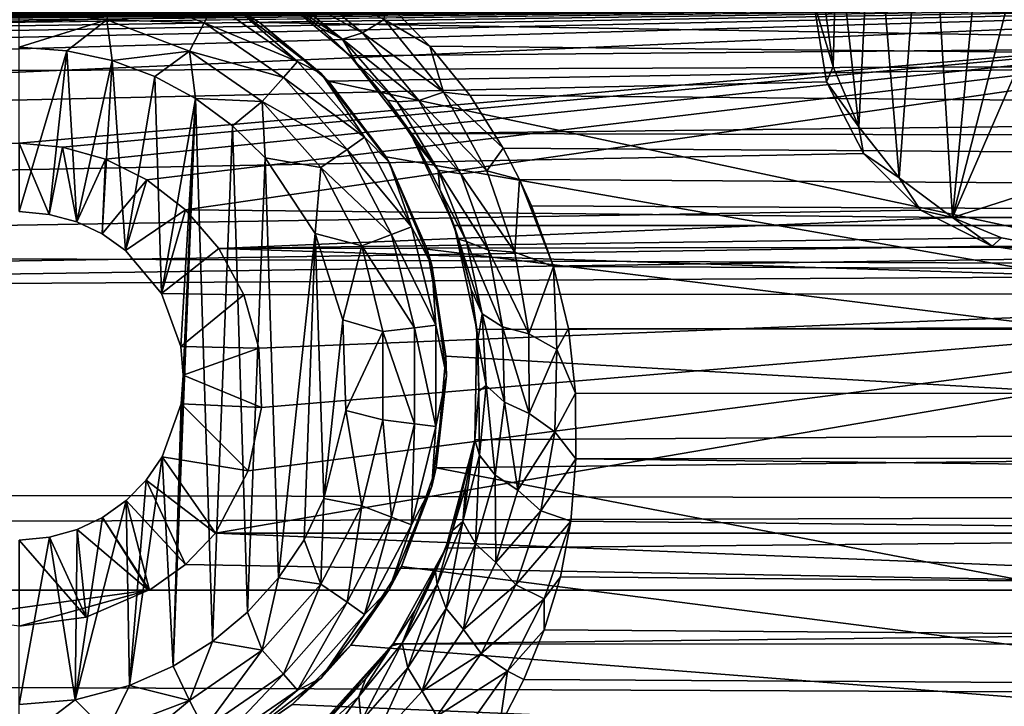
# Model space of a CAD drawing. Header units: metres. Extents: x -95 to 103, y -12 to 12.
# Tile 335 of 520: x -19.2 to -16.2, y -8.15 to -6.06. Entities that reach past the tile are written whole.
import ezdxf

# ---------------------------------------------------------------- set-up
doc = ezdxf.new("R2010")
doc.units = ezdxf.units.M
doc.layers.add('solid_P74500', color=7, linetype='CONTINUOUS')
doc.layers.add('solid_P74500_01', color=7, linetype='CONTINUOUS')

msp = doc.modelspace()

# ---------------------------------------------------------------- linework, layer by layer
at = {"layer": 'solid_P74500'}
for points in [[(92.5, -6.166949, 10.871941), (92.5, -4.414677, 11.694401), (-94.018356, -5.654152, 11.148119)], [(-13, -4.775385, -8.672122), (-13, -6.156545, -7.752867), (-19.200001, -5.84, -7.994023)], [(-11.7, -9.123637, 0.5), (-88, -5.05, 0.5), (-88, -9.123637, 0.5)], [(-11.7, -9.123637, 0.5), (-12.2, -5.05, 0.5), (-88, -5.05, 0.5)], [(-15.997067, -5.250026, -5.6), (-16.359768, -6.658078, -5.6), (-16.229259, -5.286116, -5.6)], [(-15.764919, -5.288068, -5.6), (-16.359768, -6.658078, -5.6), (-15.997067, -5.250026, -5.6)], [(-16.229259, -5.286116, -5.6), (-16.359768, -6.658078, -5.6), (-16.437452, -5.391116, -5.6)], [(-15.764919, -5.288068, -5.6), (-15.640231, -6.658078, -5.6), (-16.359768, -6.658078, -5.6)], [(-16.52219, -6.538135, -5.6), (-16.603605, -5.555614, -5.6), (-16.437452, -5.391116, -5.6)], [(-16.52219, -6.538135, -5.6), (-16.437452, -5.391116, -5.6), (-16.359768, -6.658078, -5.6)], [(-19.442997, -5.406663, -1.8), (-19.196892, -5.444916, -1.8), (-85.675003, -7.792304, -1.8)], [(-16.783161, -6, -1.8), (-85.675003, -7.792304, -1.8), (-19.196892, -5.444916, -1.8)], [(-16.644953, -6.382417, -5.6), (-16.711845, -5.764318, -5.6), (-16.603605, -5.555614, -5.6)], [(-16.644953, -6.382417, -5.6), (-16.603605, -5.555614, -5.6), (-16.52219, -6.538135, -5.6)], [(92.5, -6.166949, 10.871941), (-94.018356, -5.654152, 11.148119), (-94.018356, -7.322209, 10.130905)], [(-16.722683, -6.20001, -5.6), (-16.75, -6, -5.6), (-16.711845, -5.764318, -5.6)], [(-16.722683, -6.20001, -5.6), (-16.711845, -5.764318, -5.6), (-16.644953, -6.382417, -5.6)], [(-13, -6.156545, -7.752867), (-18.947199, -5.864826, -7.975827), (-19.200001, -5.84, -7.994023)], [(-13, -6.156545, -7.752867), (-18.701002, -5.939587, -7.92031), (-18.947199, -5.864826, -7.975827)], [(-18.370497, -5.919839, -10.976844), (-18.155634, -6.096903, -10.872837), (-18.420393, -5.953114, -10.889465)], [(-18.370497, -5.919839, -10.976844), (-18.089592, -6.056173, -10.930421), (-18.155634, -6.096903, -10.872837)], [(-13, -6.156545, -7.752867), (-18.46858, -6.065158, -7.824567), (-18.701002, -5.939587, -7.92031)], [(-18.549999, -6.014167, -11.5), (-18.701002, -5.939587, -7.92031), (-18.46858, -6.065158, -7.824567)], [(-18.420393, -5.953114, -10.889465), (-18.21582, -6.116067, -10.787738), (-18.399359, -5.991534, -10.762543)], [(-18.155634, -6.096903, -10.872837), (-18.21582, -6.116067, -10.787738), (-18.420393, -5.953114, -10.889465)], [(-18.909899, -5.963009, -11.712049), (-18.93321, -6.057589, -11.777164), (-19.200001, -6.025195, -11.777164)], [(-18.909899, -5.963009, -11.712049), (-18.636656, -6.066637, -11.712049), (-18.93321, -6.057589, -11.777164)], [(-18.60643, -6.009048, -11.614588), (-18.636656, -6.066637, -11.712049), (-18.909899, -5.963009, -11.712049)], [(-18.283047, -6.082078, -10.702792), (-18.193022, -6.167262, -9.706435), (-18.414034, -5.981413, -9.822051)], [(-18.283047, -6.082078, -10.702792), (-18.414034, -5.981413, -9.822051), (-18.399359, -5.991534, -10.762543)], [(-18.21582, -6.116067, -10.787738), (-18.283047, -6.082078, -10.702792), (-18.399359, -5.991534, -10.762543)], [(-16.74332, -6.246104, -1.8), (-85.675003, -7.792304, -1.8), (-16.783161, -6, -1.8)], [(-85.675003, -6.005424, -6.294348), (-84.199997, -6.432491, -5.857735), (-14.325, -6.005326, -6.294441)], [(-79.199997, -6.432491, -5.857735), (-14.325, -6.005326, -6.294441), (-84.199997, -6.432491, -5.857735)], [(-79.199997, -6.432491, -5.857735), (-74.199997, -6.432491, -5.857735), (-14.325, -6.005326, -6.294441)], [(-74.199997, -6.432491, -5.857735), (-69.199997, -6.432491, -5.857735), (-14.325, -6.005326, -6.294441)], [(-69.199997, -6.432491, -5.857735), (-64.199997, -6.432491, -5.857735), (-14.325, -6.005326, -6.294441)], [(-64.199997, -6.432491, -5.857735), (-59.200001, -6.432491, -5.857735), (-14.325, -6.005326, -6.294441)], [(-59.200001, -6.432491, -5.857735), (-54.200001, -6.432491, -5.857735), (-14.325, -6.005326, -6.294441)], [(-54.200001, -6.432491, -5.857735), (-49.200001, -6.432491, -5.857735), (-14.325, -6.005326, -6.294441)], [(-49.200001, -6.432491, -5.857735), (-44.200001, -6.432491, -5.857735), (-14.325, -6.005326, -6.294441)], [(-44.200001, -6.432491, -5.857735), (-39.200001, -6.432491, -5.857735), (-14.325, -6.005326, -6.294441)], [(-39.200001, -6.432491, -5.857735), (-34.200001, -6.432491, -5.857735), (-14.325, -6.005326, -6.294441)], [(-34.200001, -6.432491, -5.857735), (-29.200001, -6.432491, -5.857735), (-14.325, -6.005326, -6.294441)], [(-29.200001, -6.432491, -5.857735), (-24.200001, -6.432491, -5.857735), (-14.325, -6.005326, -6.294441)], [(-24.200001, -6.432491, -5.857735), (-19.200001, -6.432491, -5.857735), (-14.325, -6.005326, -6.294441)], [(-19.200001, -6.432491, -5.857735), (-19.068571, -6.444363, -5.844672), (-14.325, -6.005326, -6.294441)], [(-19.068571, -6.444363, -5.844672), (-18.937803, -6.480899, -5.804132), (-14.325, -6.005326, -6.294441)], [(-18.937803, -6.480899, -5.804132), (-18.811049, -6.543865, -5.733047), (-14.325, -6.005326, -6.294441)], [(-18.811049, -6.543865, -5.733047), (-18.69346, -6.634699, -5.627678), (-14.325, -6.005326, -6.294441)], [(-16.359768, -6.658078, -5.6), (-14.325, -6.005326, -6.294441), (-18.69346, -6.634699, -5.627678)], [(-18.60643, -6.009048, -11.614588), (-18.353024, -6.183962, -11.614588), (-18.636656, -6.066637, -11.712049)], [(-18.549999, -6.014167, -11.5), (-18.353024, -6.183962, -11.614588), (-18.60643, -6.009048, -11.614588)], [(-18.549999, -6.014167, -11.5), (-18.46858, -6.065158, -7.824567), (-18.280762, -6.220761, -11.5)], [(-18.549999, -6.014167, -11.5), (-18.280762, -6.220761, -11.5), (-18.353024, -6.183962, -11.614588)], [(-18.089592, -6.056173, -10.930421), (-18.084297, -6.002651, -10.964405), (-17.950081, -6.137189, -10.889669)], [(-16.722683, -6.20001, -5.6), (-16.74332, -6.246104, -1.8), (-16.783161, -6, -1.8)], [(-16.722683, -6.20001, -5.6), (-16.783161, -6, -1.8), (-16.75, -6, -5.6)], [(-16.359768, -6.658078, -5.6), (-15.640231, -6.658078, -5.6), (-14.325, -6.005326, -6.294441)], [(-19.200001, -6.025195, -11.777164), (-18.93321, -6.057589, -11.777164), (-19.200001, -6.14, -11.8)], [(-18.93321, -6.057589, -11.777164), (-19.054956, -6.15136, -11.8), (-19.200001, -6.14, -11.8)], [(-18.93321, -6.057589, -11.777164), (-18.917509, -6.180984, -11.8), (-19.054956, -6.15136, -11.8)], [(-18.93321, -6.057589, -11.777164), (-18.681925, -6.152889, -11.777164), (-18.917509, -6.180984, -11.8)], [(-18.636656, -6.066637, -11.712049), (-18.681925, -6.152889, -11.777164), (-18.93321, -6.057589, -11.777164)], [(-18.636656, -6.066637, -11.712049), (-18.396152, -6.232644, -11.712049), (-18.681925, -6.152889, -11.777164)], [(-18.353024, -6.183962, -11.614588), (-18.396152, -6.232644, -11.712049), (-18.636656, -6.066637, -11.712049)], [(-13, -6.156545, -7.752867), (-18.258484, -6.243501, -7.683014), (-18.46858, -6.065158, -7.824567)], [(-18.280762, -6.220761, -11.5), (-18.46858, -6.065158, -7.824567), (-18.258484, -6.243501, -7.683014)], [(-18.175785, -6.185545, -10.633195), (-18.193022, -6.167262, -9.706435), (-18.283047, -6.082078, -10.702792)], [(-18.21582, -6.116067, -10.787738), (-18.175785, -6.185545, -10.633195), (-18.283047, -6.082078, -10.702792)], [(-18.155634, -6.096903, -10.872837), (-18.089592, -6.056173, -10.930421), (-17.90896, -6.277187, -10.801559)], [(-17.90896, -6.277187, -10.801559), (-18.089592, -6.056173, -10.930421), (-17.950081, -6.137189, -10.889669)], [(-18.155634, -6.096903, -10.872837), (-17.983566, -6.302666, -10.745689), (-18.21582, -6.116067, -10.787738)], [(-18.155634, -6.096903, -10.872837), (-17.90896, -6.277187, -10.801559), (-17.983566, -6.302666, -10.745689)], [(-19.200001, -6.14, -11.8), (-19.054956, -6.15136, -11.8), (-19.200001, -6.64, -11.8)], [(-18.21582, -6.116067, -10.787738), (-18.049911, -6.306338, -10.663122), (-18.175785, -6.185545, -10.633195)], [(-17.983566, -6.302666, -10.745689), (-18.049911, -6.306338, -10.663122), (-18.21582, -6.116067, -10.787738)], [(-17.90896, -6.277187, -10.801559), (-17.950081, -6.137189, -10.889669), (-17.829069, -6.286698, -10.804047)], [(92.5, -7.774915, 9.787399), (92.5, -6.166949, 10.871941), (-94.018356, -7.322209, 10.130905)], [(-19.054956, -6.15136, -11.8), (-19.108688, -6.649474, -11.8), (-19.200001, -6.64, -11.8)], [(-19.054956, -6.15136, -11.8), (-19.024685, -6.672145, -11.8), (-19.108688, -6.649474, -11.8)], [(-19.054956, -6.15136, -11.8), (-18.917509, -6.180984, -11.8), (-19.024685, -6.672145, -11.8)], [(-18.681925, -6.152889, -11.777164), (-18.787128, -6.229263, -11.8), (-18.917509, -6.180984, -11.8)], [(-18.681925, -6.152889, -11.777164), (-18.663015, -6.296785, -11.8), (-18.787128, -6.229263, -11.8)], [(-18.681925, -6.152889, -11.777164), (-18.460747, -6.305556, -11.777164), (-18.663015, -6.296785, -11.8)], [(-18.396152, -6.232644, -11.712049), (-18.460747, -6.305556, -11.777164), (-18.681925, -6.152889, -11.777164)], [(-13, -6.156545, -7.752867), (-13, -7.364797, -6.615872), (-18.258484, -6.243501, -7.683014)], [(-18.078697, -6.301739, -10.552737), (-18.009584, -6.403174, -9.552453), (-18.193022, -6.167262, -9.706435)], [(-18.078697, -6.301739, -10.552737), (-18.193022, -6.167262, -9.706435), (-18.175785, -6.185545, -10.633195)], [(-18.917509, -6.180984, -11.8), (-18.947666, -6.70834, -11.8), (-19.024685, -6.672145, -11.8)], [(-18.917509, -6.180984, -11.8), (-18.876675, -6.759008, -11.8), (-18.947666, -6.70834, -11.8)], [(-18.917509, -6.180984, -11.8), (-18.787128, -6.229263, -11.8), (-18.876675, -6.759008, -11.8)], [(-18.353024, -6.183962, -11.614588), (-18.14884, -6.414437, -11.614588), (-18.396152, -6.232644, -11.712049)], [(-18.280762, -6.220761, -11.5), (-18.14884, -6.414437, -11.614588), (-18.353024, -6.183962, -11.614588)], [(-18.049911, -6.306338, -10.663122), (-18.078697, -6.301739, -10.552737), (-18.175785, -6.185545, -10.633195)], [(-16.722683, -6.20001, -5.6), (-16.644953, -6.382417, -5.6), (-16.74332, -6.246104, -1.8)], [(-18.787128, -6.229263, -11.8), (-18.767344, -6.88986, -11.8), (-18.876675, -6.759008, -11.8)], [(-18.787128, -6.229263, -11.8), (-18.663015, -6.296785, -11.8), (-18.767344, -6.88986, -11.8)], [(-18.280762, -6.220761, -11.5), (-18.258484, -6.243501, -7.683014), (-18.083481, -6.474352, -7.489511)], [(-18.280762, -6.220761, -11.5), (-18.083481, -6.474352, -7.489511), (-18.074167, -6.49, -11.5)], [(-18.280762, -6.220761, -11.5), (-18.074167, -6.49, -11.5), (-18.14884, -6.414437, -11.614588)], [(-16.74332, -6.246104, -1.8), (-16.630293, -6.464035, -1.8), (-85.675003, -7.792304, -1.8)], [(-18.396152, -6.232644, -11.712049), (-18.202366, -6.451383, -11.712049), (-18.460747, -6.305556, -11.777164)], [(-18.14884, -6.414437, -11.614588), (-18.202366, -6.451383, -11.712049), (-18.396152, -6.232644, -11.712049)], [(-13, -7.364797, -6.615872), (-18.083481, -6.474352, -7.489511), (-18.258484, -6.243501, -7.683014)], [(-16.644953, -6.382417, -5.6), (-16.630293, -6.464035, -1.8), (-16.74332, -6.246104, -1.8)], [(-17.983566, -6.302666, -10.745689), (-17.90896, -6.277187, -10.801559), (-17.776703, -6.516346, -10.65348)], [(-17.90896, -6.277187, -10.801559), (-17.829069, -6.286698, -10.804047), (-17.727142, -6.447677, -10.708756)], [(-17.776703, -6.516346, -10.65348), (-17.90896, -6.277187, -10.801559), (-17.727142, -6.447677, -10.708756)], [(-18.663015, -6.296785, -11.8), (-18.708231, -7.050595, -11.8), (-18.767344, -6.88986, -11.8)], [(-18.663015, -6.296785, -11.8), (-18.731501, -8.022584, -11.8), (-18.70072, -7.137952, -11.8)], [(-18.663015, -6.296785, -11.8), (-18.611973, -7.948541, -11.8), (-18.731501, -8.022584, -11.8)], [(-18.663015, -6.296785, -11.8), (-18.70072, -7.137952, -11.8), (-18.708231, -7.050595, -11.8)], [(-18.663015, -6.296785, -11.8), (-18.550756, -6.379436, -11.8), (-18.611973, -7.948541, -11.8)], [(-18.460747, -6.305556, -11.777164), (-18.550756, -6.379436, -11.8), (-18.663015, -6.296785, -11.8)], [(-18.460747, -6.305556, -11.777164), (-18.451893, -6.47681, -11.8), (-18.550756, -6.379436, -11.8)], [(-18.460747, -6.305556, -11.777164), (-18.282534, -6.506719, -11.777164), (-18.451893, -6.47681, -11.8)], [(-18.202366, -6.451383, -11.712049), (-18.282534, -6.506719, -11.777164), (-18.460747, -6.305556, -11.777164)], [(-17.992939, -6.430773, -10.459958), (-18.009584, -6.403174, -9.552453), (-18.078697, -6.301739, -10.552737)], [(-17.924631, -6.514085, -10.519335), (-17.992939, -6.430773, -10.459958), (-18.078697, -6.301739, -10.552737)], [(-18.049911, -6.306338, -10.663122), (-17.924631, -6.514085, -10.519335), (-18.078697, -6.301739, -10.552737)], [(-17.983566, -6.302666, -10.745689), (-17.856155, -6.526017, -10.599341), (-18.049911, -6.306338, -10.663122)], [(-17.856155, -6.526017, -10.599341), (-17.924631, -6.514085, -10.519335), (-18.049911, -6.306338, -10.663122)], [(-17.983566, -6.302666, -10.745689), (-17.776703, -6.516346, -10.65348), (-17.856155, -6.526017, -10.599341)], [(-18.550756, -6.379436, -11.8), (-18.505365, -7.859296, -11.8), (-18.611973, -7.948541, -11.8)], [(-18.550756, -6.379436, -11.8), (-18.451893, -6.47681, -11.8), (-18.505365, -7.859296, -11.8)], [(-17.919943, -6.57303, -10.353322), (-17.876772, -6.683096, -9.358751), (-18.009584, -6.403174, -9.552453)], [(-17.919943, -6.57303, -10.353322), (-18.009584, -6.403174, -9.552453), (-17.992939, -6.430773, -10.459958)], [(-16.644953, -6.382417, -5.6), (-16.52219, -6.538135, -5.6), (-16.630293, -6.464035, -1.8)], [(-19.108688, -6.649474, -11.8), (-19.068571, -6.444363, -5.844672), (-19.200001, -6.432491, -5.857735)], [(-19.200001, -6.64, -11.8), (-19.108688, -6.649474, -11.8), (-19.200001, -6.432491, -5.857735)], [(-18.14884, -6.414437, -11.614588), (-18.005747, -6.687079, -11.614588), (-18.202366, -6.451383, -11.712049)], [(-18.074167, -6.49, -11.5), (-18.005747, -6.687079, -11.614588), (-18.14884, -6.414437, -11.614588)], [(-17.924631, -6.514085, -10.519335), (-17.919943, -6.57303, -10.353322), (-17.992939, -6.430773, -10.459958)], [(-16.630293, -6.464035, -1.8), (-16.456795, -6.635807, -1.8), (-85.675003, -7.792304, -1.8)], [(-19.108688, -6.649474, -11.8), (-19.024685, -6.672145, -11.8), (-19.068571, -6.444363, -5.844672)], [(-19.024685, -6.672145, -11.8), (-18.937803, -6.480899, -5.804132), (-19.068571, -6.444363, -5.844672)], [(-18.202366, -6.451383, -11.712049), (-18.066559, -6.710143, -11.712049), (-18.282534, -6.506719, -11.777164)], [(-18.005747, -6.687079, -11.614588), (-18.066559, -6.710143, -11.712049), (-18.202366, -6.451383, -11.712049)], [(-17.776703, -6.516346, -10.65348), (-17.727142, -6.447677, -10.708756), (-17.677683, -6.543035, -10.650761)], [(-16.52219, -6.538135, -5.6), (-16.456795, -6.635807, -1.8), (-16.630293, -6.464035, -1.8)], [(-19.024685, -6.672145, -11.8), (-18.947666, -6.70834, -11.8), (-18.937803, -6.480899, -5.804132)], [(-18.947666, -6.70834, -11.8), (-18.811049, -6.543865, -5.733047), (-18.937803, -6.480899, -5.804132)], [(-18.451893, -6.47681, -11.8), (-18.411119, -7.75403, -11.8), (-18.505365, -7.859296, -11.8)], [(-18.451893, -6.47681, -11.8), (-18.298901, -6.706655, -11.8), (-18.411119, -7.75403, -11.8)], [(-18.282534, -6.506719, -11.777164), (-18.298901, -6.706655, -11.8), (-18.451893, -6.47681, -11.8)], [(-13, -7.364797, -6.615872), (-17.958427, -6.754923, -7.237473), (-18.083481, -6.474352, -7.489511)], [(-18.074167, -6.49, -11.5), (-18.083481, -6.474352, -7.489511), (-17.958427, -6.754923, -7.237473)], [(-18.074167, -6.49, -11.5), (-17.958427, -6.754923, -7.237473), (-17.944296, -6.803535, -11.5)], [(-18.074167, -6.49, -11.5), (-17.944296, -6.803535, -11.5), (-18.005747, -6.687079, -11.614588)], [(-18.282534, -6.506719, -11.777164), (-18.157639, -6.744685, -11.777164), (-18.298901, -6.706655, -11.8)], [(-18.066559, -6.710143, -11.712049), (-18.157639, -6.744685, -11.777164), (-18.282534, -6.506719, -11.777164)], [(-17.924631, -6.514085, -10.519335), (-17.839176, -6.7314, -10.35996), (-17.919943, -6.57303, -10.353322)], [(-17.772133, -6.758152, -10.437559), (-17.839176, -6.7314, -10.35996), (-17.924631, -6.514085, -10.519335)], [(-17.856155, -6.526017, -10.599341), (-17.772133, -6.758152, -10.437559), (-17.924631, -6.514085, -10.519335)], [(-17.856155, -6.526017, -10.599341), (-17.776703, -6.516346, -10.65348), (-17.691231, -6.76405, -10.490068)], [(-17.856155, -6.526017, -10.599341), (-17.691231, -6.76405, -10.490068), (-17.772133, -6.758152, -10.437559)], [(-17.691231, -6.76405, -10.490068), (-17.776703, -6.516346, -10.65348), (-17.677683, -6.543035, -10.650761)], [(-18.947666, -6.70834, -11.8), (-18.876675, -6.759008, -11.8), (-18.811049, -6.543865, -5.733047)], [(-18.876675, -6.759008, -11.8), (-18.69346, -6.634699, -5.627678), (-18.811049, -6.543865, -5.733047)], [(-17.691231, -6.76405, -10.490068), (-17.677683, -6.543035, -10.650761), (-17.573818, -6.807538, -10.483674)], [(-17.573818, -6.807538, -10.483674), (-17.677683, -6.543035, -10.650761), (-17.641397, -6.622833, -10.601325)], [(-16.52219, -6.538135, -5.6), (-16.359768, -6.658078, -5.6), (-16.456795, -6.635807, -1.8)], [(-17.863239, -6.723983, -10.236823), (-17.876772, -6.683096, -9.358751), (-17.919943, -6.57303, -10.353322)], [(-17.839176, -6.7314, -10.35996), (-17.863239, -6.723983, -10.236823), (-17.919943, -6.57303, -10.353322)], [(-16.456795, -6.635807, -1.8), (-16.239395, -6.74545, -1.8), (-85.675003, -7.792304, -1.8)], [(-18.876675, -6.759008, -11.8), (-18.767344, -6.88986, -11.8), (-18.69346, -6.634699, -5.627678)], [(-18.767344, -6.88986, -11.8), (-18.592699, -6.752329, -5.485987), (-18.69346, -6.634699, -5.627678)], [(-16.359768, -6.658078, -5.6), (-18.69346, -6.634699, -5.627678), (-18.592699, -6.752329, -5.485987)], [(-16.456795, -6.635807, -1.8), (-16.359768, -6.658078, -5.6), (-16.239395, -6.74545, -1.8)], [(-16.21121, -6.720074, -5.52545), (-16.359768, -6.658078, -5.6), (-18.592699, -6.752329, -5.485987)], [(-16.239395, -6.74545, -1.8), (-16.359768, -6.658078, -5.6), (-16.21121, -6.720074, -5.52545)], [(-18.298901, -6.706655, -11.8), (-18.33312, -7.638491, -11.8), (-18.411119, -7.75403, -11.8)], [(-18.298901, -6.706655, -11.8), (-18.272678, -7.51358, -11.8), (-18.33312, -7.638491, -11.8)], [(-18.298901, -6.706655, -11.8), (-18.214642, -6.969674, -11.8), (-18.272678, -7.51358, -11.8)], [(-18.157639, -6.744685, -11.777164), (-18.214642, -6.969674, -11.8), (-18.298901, -6.706655, -11.8)], [(-18.066559, -6.710143, -11.712049), (-17.996624, -6.993884, -11.712049), (-18.157639, -6.744685, -11.777164)], [(-18.005747, -6.687079, -11.614588), (-17.932058, -6.986044, -11.614588), (-18.066559, -6.710143, -11.712049)], [(-17.932058, -6.986044, -11.614588), (-17.996624, -6.993884, -11.712049), (-18.066559, -6.710143, -11.712049)], [(-17.944296, -6.803535, -11.5), (-17.932058, -6.986044, -11.614588), (-18.005747, -6.687079, -11.614588)], [(-17.824823, -6.877528, -10.115145), (-17.807261, -6.998838, -9.125035), (-17.876772, -6.683096, -9.358751)], [(-17.824823, -6.877528, -10.115145), (-17.876772, -6.683096, -9.358751), (-17.863239, -6.723983, -10.236823)], [(-16.060644, -6.748374, -5.490852), (-16.21121, -6.720074, -5.52545), (-18.592699, -6.752329, -5.485987)], [(-17.791502, -6.951386, -10.188494), (-17.824823, -6.877528, -10.115145), (-17.863239, -6.723983, -10.236823)], [(-17.839176, -6.7314, -10.35996), (-17.791502, -6.951386, -10.188494), (-17.863239, -6.723983, -10.236823)], [(-17.728838, -6.991468, -10.263994), (-17.791502, -6.951386, -10.188494), (-17.839176, -6.7314, -10.35996)], [(-17.772133, -6.758152, -10.437559), (-17.728838, -6.991468, -10.263994), (-17.839176, -6.7314, -10.35996)], [(-16.239395, -6.74545, -1.8), (-16.21121, -6.720074, -5.52545), (-16.060644, -6.748374, -5.490852)], [(-16.239395, -6.74545, -1.8), (-15.996938, -6.783135, -1.8), (-85.675003, -7.792304, -1.8)], [(-18.767344, -6.88986, -11.8), (-18.516211, -6.893729, -5.307212), (-18.592699, -6.752329, -5.485987)], [(-16.060644, -6.748374, -5.490852), (-18.592699, -6.752329, -5.485987), (-14.325, -6.889007, -5.312863)], [(-18.592699, -6.752329, -5.485987), (-18.516211, -6.893729, -5.307212), (-14.325, -6.889007, -5.312863)], [(-18.157639, -6.744685, -11.777164), (-18.093323, -7.005625, -11.777164), (-18.214642, -6.969674, -11.8)], [(-17.996624, -6.993884, -11.712049), (-18.093323, -7.005625, -11.777164), (-18.157639, -6.744685, -11.777164)], [(-13, -7.364797, -6.615872), (-17.901663, -7.079847, -6.919954), (-17.958427, -6.754923, -7.237473)], [(-17.944296, -6.803535, -11.5), (-17.958427, -6.754923, -7.237473), (-17.901663, -7.079847, -6.919954)], [(-17.772133, -6.758152, -10.437559), (-17.691231, -6.76405, -10.490068), (-17.649437, -7.01205, -10.315083)], [(-17.772133, -6.758152, -10.437559), (-17.649437, -7.01205, -10.315083), (-17.728838, -6.991468, -10.263994)], [(-17.649437, -7.01205, -10.315083), (-17.691231, -6.76405, -10.490068), (-17.573818, -6.807538, -10.483674)], [(-16.239395, -6.74545, -1.8), (-16.060644, -6.748374, -5.490852), (-15.996938, -6.783135, -1.8)], [(-15.996938, -6.783135, -1.8), (-14.325, -7.792304, -1.8), (-85.675003, -7.792304, -1.8)], [(-17.944296, -6.803535, -11.5), (-17.901663, -7.079847, -6.919954), (-17.9, -7.14, -11.5)], [(-17.944296, -6.803535, -11.5), (-17.9, -7.14, -11.5), (-17.932058, -6.986044, -11.614588)], [(-17.649437, -7.01205, -10.315083), (-17.573818, -6.807538, -10.483674), (-17.563505, -7.059977, -10.311169)], [(-17.563505, -7.059977, -10.311169), (-17.573818, -6.807538, -10.483674), (-17.528345, -6.995755, -10.359026)], [(-18.767344, -6.88986, -11.8), (-18.708231, -7.050595, -11.8), (-18.516211, -6.893729, -5.307212)], [(-14.325, -6.889007, -5.312863), (-18.603058, -7.619055, -4.2), (-14.325, -7.619055, -4.2)], [(-18.503441, -7.428859, -4.52792), (-18.603058, -7.619055, -4.2), (-14.325, -6.889007, -5.312863)], [(-18.516211, -6.893729, -5.307212), (-18.470367, -7.055848, -5.089697), (-14.325, -6.889007, -5.312863)], [(-18.462757, -7.236759, -4.829008), (-18.503441, -7.428859, -4.52792), (-14.325, -6.889007, -5.312863)], [(-18.470367, -7.055848, -5.089697), (-18.462757, -7.236759, -4.829008), (-14.325, -6.889007, -5.312863)], [(-17.804144, -7.032359, -9.98555), (-17.807261, -6.998838, -9.125035), (-17.824823, -6.877528, -10.115145)], [(-17.791502, -6.951386, -10.188494), (-17.804144, -7.032359, -9.98555), (-17.824823, -6.877528, -10.115145)], [(-18.708231, -7.050595, -11.8), (-18.470367, -7.055848, -5.089697), (-18.516211, -6.893729, -5.307212)], [(-18.214642, -6.969674, -11.8), (-18.205721, -7.245715, -11.8), (-18.272678, -7.51358, -11.8)], [(-18.093323, -7.005625, -11.777164), (-18.205721, -7.245715, -11.8), (-18.214642, -6.969674, -11.8)], [(-17.791502, -6.951386, -10.188494), (-17.779131, -7.169089, -10.008069), (-17.804144, -7.032359, -9.98555)], [(-17.723185, -7.220601, -10.081889), (-17.779131, -7.169089, -10.008069), (-17.791502, -6.951386, -10.188494)], [(-17.728838, -6.991468, -10.263994), (-17.723185, -7.220601, -10.081889), (-17.791502, -6.951386, -10.188494)], [(-18.093323, -7.005625, -11.777164), (-18.093323, -7.274375, -11.777164), (-18.205721, -7.245715, -11.8)], [(-17.996624, -6.993884, -11.712049), (-17.996624, -7.286117, -11.712049), (-18.093323, -7.005625, -11.777164)], [(-17.996624, -7.286117, -11.712049), (-18.093323, -7.274375, -11.777164), (-18.093323, -7.005625, -11.777164)], [(-17.932058, -6.986044, -11.614588), (-17.932058, -7.293956, -11.614588), (-17.996624, -6.993884, -11.712049)], [(-17.932058, -7.293956, -11.614588), (-17.996624, -7.286117, -11.712049), (-17.996624, -6.993884, -11.712049)], [(-17.9, -7.14, -11.5), (-17.932058, -7.293956, -11.614588), (-17.932058, -6.986044, -11.614588)], [(-17.800766, -7.186298, -9.850593), (-17.813648, -7.334234, -8.857709), (-17.807261, -6.998838, -9.125035)], [(-17.800766, -7.186298, -9.850593), (-17.807261, -6.998838, -9.125035), (-17.804144, -7.032359, -9.98555)], [(-17.728838, -6.991468, -10.263994), (-17.649437, -7.01205, -10.315083), (-17.647764, -7.254578, -10.131841)], [(-17.728838, -6.991468, -10.263994), (-17.647764, -7.254578, -10.131841), (-17.723185, -7.220601, -10.081889)], [(-17.563505, -7.059977, -10.311169), (-17.528345, -6.995755, -10.359026), (-17.50672, -7.193116, -10.222968)], [(-17.779131, -7.169089, -10.008069), (-17.800766, -7.186298, -9.850593), (-17.804144, -7.032359, -9.98555)], [(-17.647764, -7.254578, -10.131841), (-17.649437, -7.01205, -10.315083), (-17.563505, -7.059977, -10.311169)], [(-18.708231, -7.050595, -11.8), (-18.70072, -7.137952, -11.8), (-18.470367, -7.055848, -5.089697)], [(-18.70072, -7.137952, -11.8), (-18.462757, -7.236759, -4.829008), (-18.470367, -7.055848, -5.089697)], [(-17.647764, -7.254578, -10.131841), (-17.563505, -7.059977, -10.311169), (-17.569752, -7.310497, -10.129162)], [(-17.569752, -7.310497, -10.129162), (-17.563505, -7.059977, -10.311169), (-17.50672, -7.193116, -10.222968)], [(-13, -7.364797, -6.615872), (-17.930643, -7.419484, -6.554484), (-17.901663, -7.079847, -6.919954)], [(-17.9, -7.14, -11.5), (-17.901663, -7.079847, -6.919954), (-17.930643, -7.419484, -6.554484)], [(-18.731501, -8.022584, -11.8), (-18.707512, -7.225389, -11.8), (-18.70072, -7.137952, -11.8)], [(-18.70072, -7.137952, -11.8), (-18.707512, -7.225389, -11.8), (-18.462757, -7.236759, -4.829008)], [(-17.9, -7.14, -11.5), (-17.930643, -7.419484, -6.554484), (-17.944296, -7.476465, -11.5)], [(-17.9, -7.14, -11.5), (-17.944296, -7.476465, -11.5), (-17.932058, -7.293956, -11.614588)], [(-17.813675, -7.335206, -9.716931), (-17.813648, -7.334234, -8.857709), (-17.800766, -7.186298, -9.850593)], [(-17.799307, -7.380833, -9.821578), (-17.813675, -7.335206, -9.716931), (-17.800766, -7.186298, -9.850593)], [(-17.779131, -7.169089, -10.008069), (-17.799307, -7.380833, -9.821578), (-17.800766, -7.186298, -9.850593)], [(-17.751802, -7.441659, -9.894217), (-17.799307, -7.380833, -9.821578), (-17.779131, -7.169089, -10.008069)], [(-17.723185, -7.220601, -10.081889), (-17.751802, -7.441659, -9.894217), (-17.779131, -7.169089, -10.008069)], [(-17.723185, -7.220601, -10.081889), (-17.682379, -7.487505, -9.943369), (-17.751802, -7.441659, -9.894217)], [(-17.723185, -7.220601, -10.081889), (-17.647764, -7.254578, -10.131841), (-17.682379, -7.487505, -9.943369)], [(-17.569752, -7.310497, -10.129162), (-17.50672, -7.193116, -10.222968), (-17.505617, -7.392566, -10.079681)], [(-18.707512, -7.225389, -11.8), (-18.765335, -7.386765, -11.8), (-18.503441, -7.428859, -4.52792)], [(-18.731501, -8.022584, -11.8), (-18.765335, -7.386765, -11.8), (-18.707512, -7.225389, -11.8)], [(-18.707512, -7.225389, -11.8), (-18.503441, -7.428859, -4.52792), (-18.462757, -7.236759, -4.829008)], [(-18.157639, -7.535316, -11.777164), (-18.272678, -7.51358, -11.8), (-18.205721, -7.245715, -11.8)], [(-18.093323, -7.274375, -11.777164), (-18.157639, -7.535316, -11.777164), (-18.205721, -7.245715, -11.8)], [(-18.066559, -7.569858, -11.712049), (-18.157639, -7.535316, -11.777164), (-18.093323, -7.274375, -11.777164)], [(-17.996624, -7.286117, -11.712049), (-18.066559, -7.569858, -11.712049), (-18.093323, -7.274375, -11.777164)], [(-17.682379, -7.487505, -9.943369), (-17.647764, -7.254578, -10.131841), (-17.569752, -7.310497, -10.129162)], [(-18.005747, -7.59292, -11.614588), (-18.066559, -7.569858, -11.712049), (-17.996624, -7.286117, -11.712049)], [(-17.932058, -7.293956, -11.614588), (-18.005747, -7.59292, -11.614588), (-17.996624, -7.286117, -11.712049)], [(-17.944296, -7.476465, -11.5), (-18.005747, -7.59292, -11.614588), (-17.932058, -7.293956, -11.614588)], [(-17.682379, -7.487505, -9.943369), (-17.569752, -7.310497, -10.129162), (-17.61249, -7.550188, -9.942719)], [(-17.61249, -7.550188, -9.942719), (-17.569752, -7.310497, -10.129162), (-17.505617, -7.392566, -10.079681)], [(92.5, -7.774915, 9.787399), (-94.018356, -7.322209, 10.130905), (-94.018356, -8.811388, 8.866197)], [(-17.881287, -7.610103, -9.453986), (-17.901981, -7.664145, -8.573849), (-17.813648, -7.334234, -8.857709)], [(-17.881287, -7.610103, -9.453986), (-17.813648, -7.334234, -8.857709), (-17.841045, -7.476516, -9.58516)], [(-17.849625, -7.583471, -9.631876), (-17.841045, -7.476516, -9.58516), (-17.813675, -7.335206, -9.716931)], [(-17.799307, -7.380833, -9.821578), (-17.849625, -7.583471, -9.631876), (-17.813675, -7.335206, -9.716931)], [(-17.841045, -7.476516, -9.58516), (-17.813648, -7.334234, -8.857709), (-17.813675, -7.335206, -9.716931)], [(-13, -7.364797, -6.615872), (-13, -8.366207, -5.293069), (-17.930643, -7.419484, -6.554484)], [(-18.864315, -8.081974, -11.8), (-18.813555, -7.457164, -11.8), (-18.765335, -7.386765, -11.8)], [(-18.731501, -8.022584, -11.8), (-18.864315, -8.081974, -11.8), (-18.765335, -7.386765, -11.8)], [(-18.765335, -7.386765, -11.8), (-18.813555, -7.457164, -11.8), (-18.603058, -7.619055, -4.2)], [(-18.765335, -7.386765, -11.8), (-18.603058, -7.619055, -4.2), (-18.503441, -7.428859, -4.52792)], [(-17.811712, -7.65134, -9.703913), (-17.849625, -7.583471, -9.631876), (-17.799307, -7.380833, -9.821578)], [(-17.751802, -7.441659, -9.894217), (-17.811712, -7.65134, -9.703913), (-17.799307, -7.380833, -9.821578)], [(-17.61249, -7.550188, -9.942719), (-17.505617, -7.392566, -10.079681), (-17.52124, -7.581886, -9.938058)], [(-18.036322, -7.719775, -6.19799), (-17.930643, -7.419484, -6.554484), (-13, -8.366207, -5.293069)], [(-17.944296, -7.476465, -11.5), (-17.930643, -7.419484, -6.554484), (-18.036322, -7.719775, -6.19799)], [(-18.813555, -7.457164, -11.8), (-18.874678, -7.519121, -11.8), (-18.693855, -7.714148, -4.2)], [(-18.864315, -8.081974, -11.8), (-18.874678, -7.519121, -11.8), (-18.813555, -7.457164, -11.8)], [(-18.813555, -7.457164, -11.8), (-18.693855, -7.714148, -4.2), (-18.603058, -7.619055, -4.2)], [(-17.751802, -7.441659, -9.894217), (-17.749861, -7.707339, -9.752658), (-17.811712, -7.65134, -9.703913)], [(-17.751802, -7.441659, -9.894217), (-17.682379, -7.487505, -9.943369), (-17.749861, -7.707339, -9.752658)], [(-17.944296, -7.476465, -11.5), (-18.036322, -7.719775, -6.19799), (-18.074167, -7.79, -11.5)], [(-17.944296, -7.476465, -11.5), (-18.074167, -7.79, -11.5), (-18.005747, -7.59292, -11.614588)], [(-17.849625, -7.583471, -9.631876), (-17.881287, -7.610103, -9.453986), (-17.841045, -7.476516, -9.58516)], [(-17.749861, -7.707339, -9.752658), (-17.682379, -7.487505, -9.943369), (-17.61249, -7.550188, -9.942719)], [(-19.029669, -8.125382, -11.8), (-18.946199, -7.570744, -11.8), (-18.874678, -7.519121, -11.8)], [(-18.864315, -8.081974, -11.8), (-19.029669, -8.125382, -11.8), (-18.874678, -7.519121, -11.8)], [(-18.874678, -7.519121, -11.8), (-18.946199, -7.570744, -11.8), (-18.802942, -7.792304, -4.2)], [(-18.874678, -7.519121, -11.8), (-18.802942, -7.792304, -4.2), (-18.693855, -7.714148, -4.2)], [(-18.282534, -7.773282, -11.777164), (-18.33312, -7.638491, -11.8), (-18.272678, -7.51358, -11.8)], [(-18.157639, -7.535316, -11.777164), (-18.282534, -7.773282, -11.777164), (-18.272678, -7.51358, -11.8)], [(-18.202366, -7.828617, -11.712049), (-18.282534, -7.773282, -11.777164), (-18.157639, -7.535316, -11.777164)], [(-18.066559, -7.569858, -11.712049), (-18.202366, -7.828617, -11.712049), (-18.157639, -7.535316, -11.777164)], [(-17.749861, -7.707339, -9.752658), (-17.61249, -7.550188, -9.942719), (-17.688335, -7.775744, -9.754708)], [(-17.688335, -7.775744, -9.754708), (-17.61249, -7.550188, -9.942719), (-17.52124, -7.581886, -9.938058)], [(-19.029669, -8.125382, -11.8), (-19.023687, -7.607516, -11.8), (-18.946199, -7.570744, -11.8)], [(-18.946199, -7.570744, -11.8), (-19.023687, -7.607516, -11.8), (-18.806299, -7.792304, -4.3)], [(-18.946199, -7.570744, -11.8), (-18.806299, -7.792304, -4.3), (-18.802942, -7.792304, -4.2)], [(-18.14884, -7.865563, -11.614588), (-18.202366, -7.828617, -11.712049), (-18.066559, -7.569858, -11.712049)], [(-18.005747, -7.59292, -11.614588), (-18.14884, -7.865563, -11.614588), (-18.066559, -7.569858, -11.712049)], [(-18.99567, -7.873975, -4.3), (-19.023687, -7.607516, -11.8), (-19.108171, -7.630482, -11.8)], [(-19.029669, -8.125382, -11.8), (-19.108171, -7.630482, -11.8), (-19.023687, -7.607516, -11.8)], [(-18.99567, -7.873975, -4.3), (-18.806299, -7.792304, -4.3), (-19.023687, -7.607516, -11.8)], [(-18.074167, -7.79, -11.5), (-18.14884, -7.865563, -11.614588), (-18.005747, -7.59292, -11.614588)], [(-17.93313, -7.735852, -9.327235), (-17.901981, -7.664145, -8.573849), (-17.881287, -7.610103, -9.453986)], [(-17.928406, -7.774872, -9.441754), (-17.93313, -7.735852, -9.327235), (-17.881287, -7.610103, -9.453986)], [(-17.849625, -7.583471, -9.631876), (-17.928406, -7.774872, -9.441754), (-17.881287, -7.610103, -9.453986)], [(-17.900726, -7.847462, -9.513848), (-17.928406, -7.774872, -9.441754), (-17.849625, -7.583471, -9.631876)], [(-17.811712, -7.65134, -9.703913), (-17.900726, -7.847462, -9.513848), (-17.849625, -7.583471, -9.631876)], [(-17.688335, -7.775744, -9.754708), (-17.52124, -7.581886, -9.938058), (-17.601965, -7.818579, -9.751169)], [(-17.601965, -7.818579, -9.751169), (-17.52124, -7.581886, -9.938058), (-17.55304, -7.75146, -9.806369)], [(-18.99567, -7.873975, -4.3), (-19.108171, -7.630482, -11.8), (-19.200001, -7.64, -11.8)], [(-19.200001, -8.14, -11.8), (-19.200001, -7.64, -11.8), (-19.108171, -7.630482, -11.8)], [(-19.029669, -8.125382, -11.8), (-19.200001, -8.14, -11.8), (-19.108171, -7.630482, -11.8)], [(-18.99567, -7.873975, -4.3), (-19.200001, -7.64, -11.8), (-19.200001, -7.901906, -4.3)], [(-18.603058, -7.619055, -4.2), (-18.693855, -7.714148, -4.2), (-14.325, -7.792304, -4.2)], [(-18.603058, -7.619055, -4.2), (-14.325, -7.792304, -4.2), (-14.325, -7.619055, -4.2)], [(-18.282534, -7.773282, -11.777164), (-18.411119, -7.75403, -11.8), (-18.33312, -7.638491, -11.8)], [(-17.995277, -7.853193, -9.206408), (-18.061813, -7.955187, -8.304517), (-17.901981, -7.664145, -8.573849)], [(-17.995277, -7.853193, -9.206408), (-17.901981, -7.664145, -8.573849), (-17.93313, -7.735852, -9.327235)], [(-17.811712, -7.65134, -9.703913), (-17.847647, -7.911808, -9.562632), (-17.900726, -7.847462, -9.513848)], [(-17.811712, -7.65134, -9.703913), (-17.749861, -7.707339, -9.752658), (-17.847647, -7.911808, -9.562632)], [(-18.693855, -7.714148, -4.2), (-18.802942, -7.792304, -4.2), (-14.325, -7.792304, -4.2)], [(-18.190538, -7.959395, -5.887106), (-18.036322, -7.719775, -6.19799), (-13, -8.366207, -5.293069)], [(-18.074167, -7.79, -11.5), (-18.036322, -7.719775, -6.19799), (-18.190538, -7.959395, -5.887106)], [(-17.847647, -7.911808, -9.562632), (-17.749861, -7.707339, -9.752658), (-17.688335, -7.775744, -9.754708)], [(-18.460747, -7.974443, -11.777164), (-18.505365, -7.859296, -11.8), (-18.411119, -7.75403, -11.8)], [(-18.282534, -7.773282, -11.777164), (-18.460747, -7.974443, -11.777164), (-18.411119, -7.75403, -11.8)], [(-18.034235, -7.95298, -9.254184), (-17.995277, -7.853193, -9.206408), (-17.93313, -7.735852, -9.327235)], [(-17.928406, -7.774872, -9.441754), (-18.034235, -7.95298, -9.254184), (-17.93313, -7.735852, -9.327235)], [(-17.601965, -7.818579, -9.751169), (-17.55304, -7.75146, -9.806369), (-17.602083, -7.912514, -9.676887)], [(92.5, -9.19602, 8.466393), (92.5, -7.774915, 9.787399), (-94.018356, -8.811388, 8.866197)], [(-18.396152, -8.047357, -11.712049), (-18.460747, -7.974443, -11.777164), (-18.282534, -7.773282, -11.777164)], [(-18.202366, -7.828617, -11.712049), (-18.396152, -8.047357, -11.712049), (-18.282534, -7.773282, -11.777164)], [(-18.074167, -7.79, -11.5), (-18.190538, -7.959395, -5.887106), (-18.280762, -8.059238, -11.5)], [(-18.074167, -7.79, -11.5), (-18.280762, -8.059238, -11.5), (-18.14884, -7.865563, -11.614588)], [(-18.016909, -8.027936, -9.32708), (-18.034235, -7.95298, -9.254184), (-17.928406, -7.774872, -9.441754)], [(-17.900726, -7.847462, -9.513848), (-18.016909, -8.027936, -9.32708), (-17.928406, -7.774872, -9.441754)], [(-17.847647, -7.911808, -9.562632), (-17.688335, -7.775744, -9.754708), (-17.794668, -7.984962, -9.567945)], [(-17.794668, -7.984962, -9.567945), (-17.688335, -7.775744, -9.754708), (-17.601965, -7.818579, -9.751169)], [(-85.675003, -7.792304, -4.2), (-14.325, -7.792304, -1.8), (-84.597061, -7.792304, -4.2)], [(-85.675003, -7.792304, -4.2), (-85.675003, -7.792304, -1.8), (-14.325, -7.792304, -1.8)], [(-14.325, -7.792304, -1.8), (-83.80294, -7.792304, -4.2), (-84.597061, -7.792304, -4.2)], [(-79.597061, -7.792304, -4.2), (-83.80294, -7.792304, -4.2), (-14.325, -7.792304, -1.8)], [(-78.80294, -7.792304, -4.2), (-79.597061, -7.792304, -4.2), (-14.325, -7.792304, -1.8)], [(-74.597061, -7.792304, -4.2), (-78.80294, -7.792304, -4.2), (-14.325, -7.792304, -1.8)], [(-73.80294, -7.792304, -4.2), (-74.597061, -7.792304, -4.2), (-14.325, -7.792304, -1.8)], [(-69.597061, -7.792304, -4.2), (-73.80294, -7.792304, -4.2), (-14.325, -7.792304, -1.8)], [(-68.80294, -7.792304, -4.2), (-69.597061, -7.792304, -4.2), (-14.325, -7.792304, -1.8)], [(-64.597061, -7.792304, -4.2), (-68.80294, -7.792304, -4.2), (-14.325, -7.792304, -1.8)], [(-63.80294, -7.792304, -4.2), (-64.597061, -7.792304, -4.2), (-14.325, -7.792304, -1.8)], [(-59.597057, -7.792304, -4.2), (-63.80294, -7.792304, -4.2), (-14.325, -7.792304, -1.8)], [(-58.80294, -7.792304, -4.2), (-59.597057, -7.792304, -4.2), (-14.325, -7.792304, -1.8)], [(-54.597057, -7.792304, -4.2), (-58.80294, -7.792304, -4.2), (-14.325, -7.792304, -1.8)], [(-53.80294, -7.792304, -4.2), (-54.597057, -7.792304, -4.2), (-14.325, -7.792304, -1.8)], [(-49.597057, -7.792304, -4.2), (-53.80294, -7.792304, -4.2), (-14.325, -7.792304, -1.8)], [(-48.80294, -7.792304, -4.2), (-49.597057, -7.792304, -4.2), (-14.325, -7.792304, -1.8)], [(-44.597057, -7.792304, -4.2), (-48.80294, -7.792304, -4.2), (-14.325, -7.792304, -1.8)], [(-43.80294, -7.792304, -4.2), (-44.597057, -7.792304, -4.2), (-14.325, -7.792304, -1.8)], [(-39.597057, -7.792304, -4.2), (-43.80294, -7.792304, -4.2), (-14.325, -7.792304, -1.8)], [(-38.80294, -7.792304, -4.2), (-39.597057, -7.792304, -4.2), (-14.325, -7.792304, -1.8)], [(-34.597057, -7.792304, -4.2), (-38.80294, -7.792304, -4.2), (-14.325, -7.792304, -1.8)], [(-33.80294, -7.792304, -4.2), (-34.597057, -7.792304, -4.2), (-14.325, -7.792304, -1.8)], [(-29.597059, -7.792304, -4.2), (-33.80294, -7.792304, -4.2), (-14.325, -7.792304, -1.8)], [(-29.5937, -7.792304, -4.3), (-29.597059, -7.792304, -4.2), (-14.325, -7.792304, -1.8)], [(-28.802942, -7.792304, -4.2), (-29.5937, -7.792304, -4.3), (-14.325, -7.792304, -1.8)], [(-24.597059, -7.792304, -4.2), (-28.802942, -7.792304, -4.2), (-14.325, -7.792304, -1.8)], [(-24.5937, -7.792304, -4.3), (-24.597059, -7.792304, -4.2), (-14.325, -7.792304, -1.8)], [(-23.802942, -7.792304, -4.2), (-24.5937, -7.792304, -4.3), (-14.325, -7.792304, -1.8)], [(-19.597059, -7.792304, -4.2), (-23.802942, -7.792304, -4.2), (-14.325, -7.792304, -1.8)], [(-19.5937, -7.792304, -4.3), (-19.597059, -7.792304, -4.2), (-14.325, -7.792304, -1.8)], [(-19.5937, -7.792304, -4.3), (-14.325, -7.792304, -1.8), (-18.802942, -7.792304, -4.2)], [(-18.806299, -7.792304, -4.3), (-19.5937, -7.792304, -4.3), (-18.802942, -7.792304, -4.2)], [(-19.404331, -7.873975, -4.3), (-19.5937, -7.792304, -4.3), (-18.806299, -7.792304, -4.3)], [(-19.404331, -7.873975, -4.3), (-18.806299, -7.792304, -4.3), (-19.200001, -7.901906, -4.3)], [(-18.99567, -7.873975, -4.3), (-19.200001, -7.901906, -4.3), (-18.806299, -7.792304, -4.3)], [(-14.325, -7.792304, -1.8), (-14.325, -7.792304, -4.2), (-18.802942, -7.792304, -4.2)], [(-17.794668, -7.984962, -9.567945), (-17.601965, -7.818579, -9.751169), (-17.714483, -8.038312, -9.565677)], [(-17.714483, -8.038312, -9.565677), (-17.601965, -7.818579, -9.751169), (-17.602083, -7.912514, -9.676887)], [(-18.353024, -8.096038, -11.614588), (-18.396152, -8.047357, -11.712049), (-18.202366, -7.828617, -11.712049)], [(-18.14884, -7.865563, -11.614588), (-18.353024, -8.096038, -11.614588), (-18.202366, -7.828617, -11.712049)], [(-17.900726, -7.847462, -9.513848), (-17.973431, -8.098743, -9.376405), (-18.016909, -8.027936, -9.32708)], [(-17.900726, -7.847462, -9.513848), (-17.847647, -7.911808, -9.562632), (-17.973431, -8.098743, -9.376405)], [(-18.460747, -7.974443, -11.777164), (-18.611973, -7.948541, -11.8), (-18.505365, -7.859296, -11.8)], [(-18.280762, -8.059238, -11.5), (-18.353024, -8.096038, -11.614588), (-18.14884, -7.865563, -11.614588)], [(-18.066139, -7.961195, -9.089931), (-18.061813, -7.955187, -8.304517), (-17.995277, -7.853193, -9.206408)], [(-18.034235, -7.95298, -9.254184), (-18.066139, -7.961195, -9.089931), (-17.995277, -7.853193, -9.206408)], [(-17.973431, -8.098743, -9.376405), (-17.847647, -7.911808, -9.562632), (-17.794668, -7.984962, -9.567945)], [(-17.714483, -8.038312, -9.565677), (-17.602083, -7.912514, -9.676887), (-17.664406, -8.064126, -9.550909)], [(-18.681925, -8.12711, -11.777164), (-18.731501, -8.022584, -11.8), (-18.611973, -7.948541, -11.8)], [(-18.460747, -7.974443, -11.777164), (-18.681925, -8.12711, -11.777164), (-18.611973, -7.948541, -11.8)], [(-18.36883, -8.13967, -5.635226), (-18.190538, -7.959395, -5.887106), (-13, -8.366207, -5.293069)], [(-18.280762, -8.059238, -11.5), (-18.190538, -7.959395, -5.887106), (-18.36883, -8.13967, -5.635226)], [(-18.230818, -8.15029, -8.879544), (-18.269949, -8.186581, -8.076503), (-18.061813, -7.955187, -8.304517)], [(-18.230818, -8.15029, -8.879544), (-18.061813, -7.955187, -8.304517), (-18.144922, -8.060223, -8.980371)], [(-18.034235, -7.95298, -9.254184), (-18.166611, -8.11551, -9.07308), (-18.066139, -7.961195, -9.089931)], [(-18.159124, -8.190466, -9.147635), (-18.166611, -8.11551, -9.07308), (-18.034235, -7.95298, -9.254184)], [(-18.166611, -8.11551, -9.07308), (-18.144922, -8.060223, -8.980371), (-18.066139, -7.961195, -9.089931)], [(-18.016909, -8.027936, -9.32708), (-18.159124, -8.190466, -9.147635), (-18.034235, -7.95298, -9.254184)], [(-18.144922, -8.060223, -8.980371), (-18.061813, -7.955187, -8.304517), (-18.066139, -7.961195, -9.089931)], [(-18.636656, -8.213364, -11.712049), (-18.681925, -8.12711, -11.777164), (-18.460747, -7.974443, -11.777164)], [(-18.396152, -8.047357, -11.712049), (-18.636656, -8.213364, -11.712049), (-18.460747, -7.974443, -11.777164)], [(-17.973431, -8.098743, -9.376405), (-17.794668, -7.984962, -9.567945), (-17.929131, -8.175657, -9.385506)], [(-17.929131, -8.175657, -9.385506), (-17.794668, -7.984962, -9.567945), (-17.714483, -8.038312, -9.565677)], [(-18.681925, -8.12711, -11.777164), (-18.864315, -8.081974, -11.8), (-18.731501, -8.022584, -11.8)], [(-18.016909, -8.027936, -9.32708), (-18.125654, -8.26578, -9.198084), (-18.159124, -8.190466, -9.147635)], [(-18.016909, -8.027936, -9.32708), (-17.973431, -8.098743, -9.376405), (-18.125654, -8.26578, -9.198084)], [(-18.60643, -8.270952, -11.614588), (-18.636656, -8.213364, -11.712049), (-18.396152, -8.047357, -11.712049)], [(-18.353024, -8.096038, -11.614588), (-18.60643, -8.270952, -11.614588), (-18.396152, -8.047357, -11.712049)], [(-18.280762, -8.059238, -11.5), (-18.36883, -8.13967, -5.635226), (-18.549999, -8.265833, -11.5)], [(-18.280762, -8.059238, -11.5), (-18.549999, -8.265833, -11.5), (-18.353024, -8.096038, -11.614588)], [(-17.929131, -8.175657, -9.385506), (-17.714483, -8.038312, -9.565677), (-17.856455, -8.238772, -9.384663)], [(-17.856455, -8.238772, -9.384663), (-17.714483, -8.038312, -9.565677), (-17.738468, -8.207427, -9.428051)], [(-17.714483, -8.038312, -9.565677), (-17.664406, -8.064126, -9.550909), (-17.738468, -8.207427, -9.428051)], [(-18.93321, -8.222411, -11.777164), (-19.029669, -8.125382, -11.8), (-18.864315, -8.081974, -11.8)], [(-18.681925, -8.12711, -11.777164), (-18.93321, -8.222411, -11.777164), (-18.864315, -8.081974, -11.8)], [(-18.325354, -8.259859, -8.903111), (-18.230818, -8.15029, -8.879544), (-18.144922, -8.060223, -8.980371)], [(-18.166611, -8.11551, -9.07308), (-18.325354, -8.259859, -8.903111), (-18.144922, -8.060223, -8.980371)], [(-18.549999, -8.265833, -11.5), (-18.60643, -8.270952, -11.614588), (-18.353024, -8.096038, -11.614588)], [(-18.326452, -8.332482, -8.980294), (-18.325354, -8.259859, -8.903111), (-18.166611, -8.11551, -9.07308)], [(-18.159124, -8.190466, -9.147635), (-18.326452, -8.332482, -8.980294), (-18.166611, -8.11551, -9.07308)], [(-18.125654, -8.26578, -9.198084), (-17.973431, -8.098743, -9.376405), (-17.929131, -8.175657, -9.385506)], [(-19.200001, -8.254805, -11.777164), (-19.200001, -8.14, -11.8), (-19.029669, -8.125382, -11.8)], [(-18.93321, -8.222411, -11.777164), (-19.200001, -8.254805, -11.777164), (-19.029669, -8.125382, -11.8)], [(-18.909899, -8.316991, -11.712049), (-18.93321, -8.222411, -11.777164), (-18.681925, -8.12711, -11.777164)], [(-18.636656, -8.213364, -11.712049), (-18.909899, -8.316991, -11.712049), (-18.681925, -8.12711, -11.777164)], [(-18.561792, -8.272575, -5.438244), (-18.36883, -8.13967, -5.635226), (-13, -8.366207, -5.293069)], [(-18.549999, -8.265833, -11.5), (-18.36883, -8.13967, -5.635226), (-18.561792, -8.272575, -5.438244)]]:
    msp.add_3dface(points, dxfattribs=at)
at = {"layer": 'solid_P74500_01'}
for points in [[(-92.5, -6.466096, 9.50981), (-92.5, -5.002689, 10.354709), (92.5, -5.822828, 9.916285)], [(-18.414034, -5.981413, -9.822051), (-18.193022, -6.167262, -9.706435), (92.5, -5.136834, -10.28863)], [(-18.193022, -6.167262, -9.706435), (-18.009584, -6.403174, -9.552453), (92.5, -5.136834, -10.28863)], [(-18.009584, -6.403174, -9.552453), (92.5, -6.659062, -9.375705), (92.5, -5.136834, -10.28863)], [(-18.864496, -5.606676, -11.172071), (92.5, -5.589249, -11.180498), (92.5, -7.243659, -10.187093)], [(-18.701214, -5.650166, -11.15014), (-18.864496, -5.606676, -11.172071), (92.5, -7.243659, -10.187093)], [(-18.539328, -5.71143, -11.118884), (-18.701214, -5.650166, -11.15014), (92.5, -7.243659, -10.187093)], [(-18.378914, -5.79032, -11.078005), (-18.539328, -5.71143, -11.118884), (92.5, -7.243659, -10.187093)], [(-18.226004, -5.88714, -11.026857), (-18.378914, -5.79032, -11.078005), (92.5, -7.243659, -10.187093)], [(-92.5, -6.466096, 9.50981), (92.5, -5.822828, 9.916285), (92.5, -7.269713, 8.910396)], [(-18.084297, -6.002651, -10.964405), (-18.226004, -5.88714, -11.026857), (92.5, -7.243659, -10.187093)], [(-17.950081, -6.137189, -10.889669), (-18.084297, -6.002651, -10.964405), (92.5, -7.243659, -10.187093)], [(-17.829069, -6.286698, -10.804047), (-17.950081, -6.137189, -10.889669), (92.5, -7.243659, -10.187093)], [(-17.727142, -6.447677, -10.708756), (-17.829069, -6.286698, -10.804047), (92.5, -7.243659, -10.187093)], [(-18.009584, -6.403174, -9.552453), (-17.876772, -6.683096, -9.358751), (92.5, -6.659062, -9.375705)], [(-92.5, -7.786848, 8.461917), (-92.5, -6.466096, 9.50981), (92.5, -7.269713, 8.910396)], [(-17.677683, -6.543035, -10.650761), (-17.727142, -6.447677, -10.708756), (92.5, -7.243659, -10.187093)], [(-17.641397, -6.622833, -10.601325), (-17.677683, -6.543035, -10.650761), (92.5, -7.243659, -10.187093)], [(-17.573818, -6.807538, -10.483674), (-17.641397, -6.622833, -10.601325), (92.5, -7.243659, -10.187093)], [(-18.061813, -7.955187, -8.304517), (92.5, -8.011712, -8.249903), (92.5, -6.659062, -9.375705)], [(-17.901981, -7.664145, -8.573849), (-18.061813, -7.955187, -8.304517), (92.5, -6.659062, -9.375705)], [(-17.813648, -7.334234, -8.857709), (-17.901981, -7.664145, -8.573849), (92.5, -6.659062, -9.375705)], [(-17.876772, -6.683096, -9.358751), (-17.807261, -6.998838, -9.125035), (92.5, -6.659062, -9.375705)], [(-17.807261, -6.998838, -9.125035), (-17.813648, -7.334234, -8.857709), (92.5, -6.659062, -9.375705)], [(-17.528345, -6.995755, -10.359026), (-17.573818, -6.807538, -10.483674), (92.5, -7.243659, -10.187093)], [(-17.50672, -7.193116, -10.222968), (-17.528345, -6.995755, -10.359026), (92.5, -7.243659, -10.187093)], [(-17.505617, -7.392566, -10.079681), (-17.50672, -7.193116, -10.222968), (92.5, -7.243659, -10.187093)], [(-17.505617, -7.392566, -10.079681), (92.5, -7.243659, -10.187093), (92.5, -8.716909, -8.959163)], [(-92.5, -7.786848, 8.461917), (92.5, -7.269713, 8.910396), (92.5, -8.547155, 7.693748)], [(-17.52124, -7.581886, -9.938058), (-17.505617, -7.392566, -10.079681), (92.5, -8.716909, -8.959163)], [(-17.55304, -7.75146, -9.806369), (-17.52124, -7.581886, -9.938058), (92.5, -8.716909, -8.959163)], [(-17.602083, -7.912514, -9.676887), (-17.55304, -7.75146, -9.806369), (92.5, -8.716909, -8.959163)], [(-92.5, -8.938029, 7.235831), (-92.5, -7.786848, 8.461917), (92.5, -8.547155, 7.693748)], [(-17.664406, -8.064126, -9.550909), (-17.602083, -7.912514, -9.676887), (92.5, -8.716909, -8.959163)], [(-18.061813, -7.955187, -8.304517), (-18.269949, -8.186581, -8.076503), (92.5, -8.011712, -8.249903)], [(-92.5, -8.938029, -7.235831), (92.5, -9.175047, -6.932167), (92.5, -8.011712, -8.249903)], [(-19.200001, -8.54, -7.701844), (-92.5, -8.938029, -7.235831), (92.5, -8.011712, -8.249903)], [(-18.970144, -8.520978, -7.722884), (-19.200001, -8.54, -7.701844), (92.5, -8.011712, -8.249903)], [(-18.736813, -8.461158, -7.788376), (-18.970144, -8.520978, -7.722884), (92.5, -8.011712, -8.249903)], [(-18.500992, -8.353099, -7.904159), (-18.736813, -8.461158, -7.788376), (92.5, -8.011712, -8.249903)], [(-18.269949, -8.186581, -8.076503), (-18.500992, -8.353099, -7.904159), (92.5, -8.011712, -8.249903)], [(-17.738468, -8.207427, -9.428051), (-17.664406, -8.064126, -9.550909), (92.5, -8.716909, -8.959163)]]:
    msp.add_3dface(points, dxfattribs=at)

doc.saveas('drawing.dxf')
